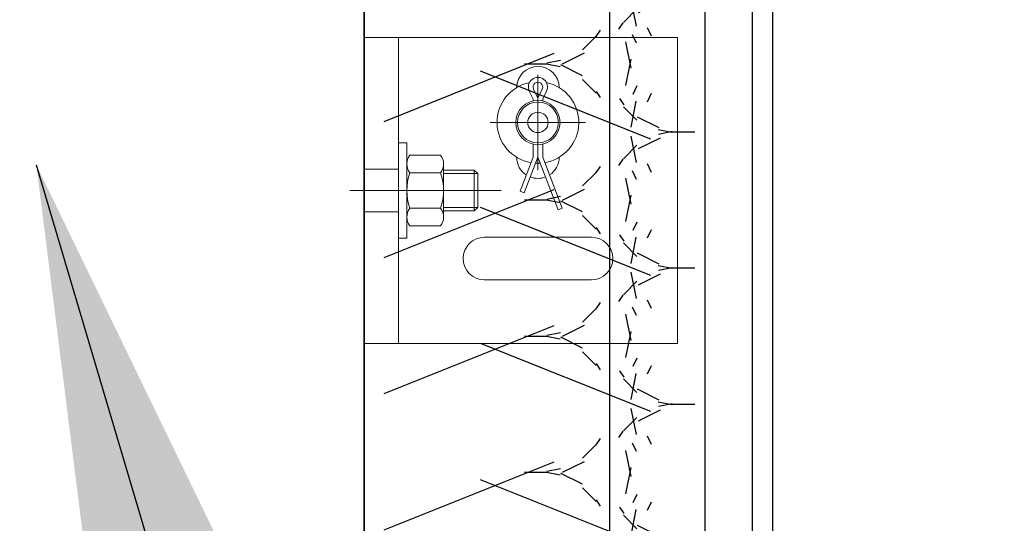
# Model space of a CAD drawing. Header units: millimetres. Extents: x -637441 to -130928, y -380379 to -53767.
# Tile 326 of 390: x -337573 to -337284, y -152739 to -152591. Entities that reach past the tile are written whole.
import ezdxf

# ---------------------------------------------------------------- set-up
doc = ezdxf.new("R2010")
doc.units = ezdxf.units.MM
doc.header["$LTSCALE"] = 10
doc.linetypes.add('GEN7', pattern=[13.75, 9.75, -1.5, 1, -1.5])
for name, color, linetype in [('AL_1', 187, 'Continuous'), ('AL_3', 7, 'Continuous'), ('CrossSectionsGlass', 4, 'Continuous'), ('SLABĚ', 7, 'Continuous')]:
    doc.layers.add(name, color=color, linetype=linetype)
for name, color, linetype, lineweight in [('CKTEXTY_MALE', 7, 'Continuous', 25), ('MB-inne', 8, 'Continuous', 9), ('MB-osie', 4, 'GEN7', 5)]:
    doc.layers.add(name, color=color, linetype=linetype, lineweight=lineweight)
doc.styles.get("Standard").update_dxf_attribs({"font": 'simplex.shx', "width": 0.8})
doc.dimstyles.new('normální', dxfattribs={"dimscale": 50, "dimtxt": 2.5, "dimasz": 2.5, "dimexe": 1.768, "dimexo": 5, "dimtad": 1, "dimrnd": 1, "dimtxsty": 'Standard', "dimblk1": 'OBLIQUE', "dimblk2": 'OBLIQUE', "dimsah": 1, "dimcen": 2.5, "dimdle": 1.8, "dimadec": 0, "dimazin": 0, "dimtfac": 1, "dimtix": 1, "dimtmove": 2, "dimatfit": 3, "dimfxl": 1, "dimarcsym": 0})

# ---------------------------------------------------------------- blocks, each defined once
blk = doc.blocks.new('*U807')
at = {"layer": 'AL_1'}
h = blk.add_hatch(dxfattribs=at)
h.set_pattern_fill('MINERAL WOOL', color=256, scale=100)
h.set_pattern_definition([(0, (-256.3881581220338, 1.821747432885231e-14), (0, 100), []), (68.1986, (-236.3881581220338, 25.00000000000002), (-40.00248974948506, -0.003720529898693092), [53.84999999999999, -53.84999999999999]), (111.8014, (-236.3881581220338, 25.00000000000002), (-40.00248974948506, 0.003720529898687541), [53.84999999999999, -53.84999999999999]), (90, (-236.3881581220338, 18.40000000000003), (-40, 2.449293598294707e-15), [6.600000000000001, -93.40000000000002]), (90, (-256.3881581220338, 75.00000000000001), (-40, 2.449293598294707e-15), [6.600000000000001, -93.40000000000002]), (11.3099, (-256.3881581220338, 1.821747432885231e-14), (-39.99996459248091, -1.655210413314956e-05), [7.84, -494.21, 7.84, -509.9000000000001]), (11.3099, (-256.3881581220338, 100), (-39.99996459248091, -1.655210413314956e-05), [7.84, -494.21, 7.84, -509.9000000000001]), (26.5651, (-248.6958581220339, 1.538500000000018), (-40.00003617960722, 1.063649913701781e-05), [2.75, -220.85]), (33.6901, (-246.2342581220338, 2.769300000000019), (-39.99998584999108, -2.267113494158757e-05), [2.218699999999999, -718.8914999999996]), (33.6901, (-246.2342581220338, 102.7693), (-39.99998584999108, -2.267113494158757e-05), [2.218699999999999, -718.8914999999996]), (33.6901, (-246.2342581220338, 202.7693000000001), (-39.99998584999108, -2.267113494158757e-05), [2.218699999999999, -718.8914999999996]), (33.6901, (-246.2342581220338, 302.7693000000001), (-39.99998584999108, -2.267113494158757e-05), [2.218699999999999, -718.8914999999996]), (45, (-244.3881581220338, 4.000000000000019), (-40.00004066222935, 0), [5.656900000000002, -277.1858000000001]), (45, (-244.3881581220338, 104), (-40.00004066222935, 0), [5.656900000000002, -277.1858000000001]), (63.43480000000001, (-240.3881581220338, 8.000000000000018), (-40.00003617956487, 5.91767340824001e-05), [7.155299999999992, -440.0581999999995]), (63.43480000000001, (-240.3881581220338, 108), (-40.00003617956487, 5.91767340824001e-05), [7.155299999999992, -440.0581999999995]), (63.43480000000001, (-240.3881581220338, 208.0000000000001), (-40.00003617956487, 5.91767340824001e-05), [7.155299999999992, -440.0581999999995]), (63.43480000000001, (-240.3881581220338, 308.0000000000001), (-40.00003617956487, 5.91767340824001e-05), [7.155299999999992, -440.0581999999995]), (78.6901, (-237.1881581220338, 14.40000000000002), (-39.99996459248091, 1.655210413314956e-05), [4.0793, -199.8815]), (78.6901, (-237.1881581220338, 114.4), (-39.99996459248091, 1.655210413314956e-05), [4.0793, -199.8815]), (168.6901, (-256.3881581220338, 1.821747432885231e-14), (-39.99996459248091, 1.655210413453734e-05), [7.84, -494.21, 7.84, -509.9000000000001]), (168.6901, (-256.3881581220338, 100), (-39.99996459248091, 1.655210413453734e-05), [7.84, -494.21, 7.84, -509.9000000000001]), (153.4349, (-264.0804581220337, 1.538500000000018), (-40.00003617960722, -1.063649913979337e-05), [2.75, -220.85]), (146.3099, (-266.5420581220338, 2.769300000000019), (-39.99998584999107, 2.267113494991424e-05), [2.2187, -718.8915]), (146.3099, (-266.5420581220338, 102.7693), (-39.99998584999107, 2.267113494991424e-05), [2.2187, -718.8915]), (146.3099, (-266.5420581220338, 202.7693000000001), (-39.99998584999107, 2.267113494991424e-05), [2.2187, -718.8915]), (146.3099, (-266.5420581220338, 302.7693000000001), (-39.99998584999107, 2.267113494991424e-05), [2.2187, -718.8915]), (135, (-268.3881581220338, 4.000000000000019), (-40.00004066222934, 2.775557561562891e-15), [5.656900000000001, -277.1858]), (135, (-268.3881581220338, 104), (-40.00004066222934, 2.775557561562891e-15), [5.656900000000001, -277.1858]), (116.5652, (-272.3881581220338, 8.000000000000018), (-40.00003617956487, -5.917673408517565e-05), [7.1553, -440.0582]), (116.5652, (-272.3881581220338, 108), (-40.00003617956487, -5.917673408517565e-05), [7.1553, -440.0582]), (116.5652, (-272.3881581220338, 208.0000000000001), (-40.00003617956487, -5.917673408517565e-05), [7.1553, -440.0582]), (116.5652, (-272.3881581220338, 308.0000000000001), (-40.00003617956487, -5.917673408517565e-05), [7.1553, -440.0582]), (101.3098999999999, (-275.5881581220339, 14.40000000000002), (-39.99996459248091, -1.655210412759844e-05), [4.079299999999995, -199.8814999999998]), (101.3098999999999, (-275.5881581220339, 114.4), (-39.99996459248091, -1.655210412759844e-05), [4.079299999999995, -199.8814999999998]), (333.4349, (-228.6958581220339, -1.538499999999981), (40.00003617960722, 1.063649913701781e-05), [2.75, -220.85]), (206.5651, (-284.0804581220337, -1.538499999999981), (40.00003617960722, -1.063649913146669e-05), [2.75, -220.85]), (326.3099, (-226.2342581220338, -2.769299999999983), (39.99998584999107, -2.267113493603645e-05), [2.2187, -718.8915]), (326.3099, (-226.2342581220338, -102.7693), (39.99998584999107, -2.267113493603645e-05), [2.2187, -718.8915]), (326.3099, (-226.2342581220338, -202.7693), (39.99998584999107, -2.267113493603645e-05), [2.2187, -718.8915]), (326.3099, (-226.2342581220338, -302.7693), (39.99998584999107, -2.267113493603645e-05), [2.2187, -718.8915]), (213.6901, (-286.5420581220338, -2.769299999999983), (39.99998584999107, 2.267113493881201e-05), [2.218699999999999, -718.8914999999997]), (213.6901, (-286.5420581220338, -102.7693), (39.99998584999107, 2.267113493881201e-05), [2.218699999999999, -718.8914999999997]), (213.6901, (-286.5420581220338, -202.7693), (39.99998584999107, 2.267113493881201e-05), [2.218699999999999, -718.8914999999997]), (213.6901, (-286.5420581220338, -302.7693), (39.99998584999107, 2.267113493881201e-05), [2.218699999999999, -718.8914999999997]), (315, (-224.3881581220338, -3.999999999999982), (40.00004066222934, -8.326672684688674e-15), [5.656900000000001, -277.1858]), (315, (-224.3881581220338, -104), (40.00004066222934, -8.326672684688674e-15), [5.656900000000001, -277.1858]), (225, (-288.3881581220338, -3.999999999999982), (40.00004066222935, -5.551115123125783e-15), [5.656900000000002, -277.1858000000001]), (225, (-288.3881581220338, -104), (40.00004066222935, -5.551115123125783e-15), [5.656900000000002, -277.1858000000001]), (296.5652000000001, (-220.3881581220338, -7.999999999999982), (40.00003617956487, 5.917673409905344e-05), [7.155300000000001, -440.0582000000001]), (296.5652000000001, (-220.3881581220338, -108), (40.00003617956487, 5.917673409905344e-05), [7.155300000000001, -440.0582000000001]), (296.5652000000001, (-220.3881581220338, -207.9999999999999), (40.00003617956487, 5.917673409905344e-05), [7.155300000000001, -440.0582000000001]), (296.5652000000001, (-220.3881581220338, -307.9999999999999), (40.00003617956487, 5.917673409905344e-05), [7.155300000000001, -440.0582000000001]), (243.4348, (-292.3881581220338, -7.999999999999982), (40.00003617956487, -5.917673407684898e-05), [7.1553, -440.0582]), (243.4348, (-292.3881581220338, -108), (40.00003617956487, -5.917673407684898e-05), [7.1553, -440.0582]), (243.4348, (-292.3881581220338, -207.9999999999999), (40.00003617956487, -5.917673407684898e-05), [7.1553, -440.0582]), (243.4348, (-292.3881581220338, -307.9999999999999), (40.00003617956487, -5.917673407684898e-05), [7.1553, -440.0582]), (281.3099, (-217.1881581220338, -14.39999999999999), (39.99996459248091, 1.655210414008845e-05), [4.079299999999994, -199.8814999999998]), (281.3099, (-217.1881581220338, -114.4), (39.99996459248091, 1.655210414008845e-05), [4.079299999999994, -199.8814999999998]), (258.6901, (-295.5881581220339, -14.39999999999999), (39.99996459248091, -1.655210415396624e-05), [4.0793, -199.8815]), (258.6901, (-295.5881581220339, -114.4), (39.99996459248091, -1.655210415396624e-05), [4.0793, -199.8815])])
h.paths.add_polyline_path([(-670.1381581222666, -99.99999999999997), (0, -100), (0, 0), (-670.1381581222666, 4.761618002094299e-14)])
at = {"layer": 'AL_3'}
blk.add_lwpolyline([(-670.1381581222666, -99.99999999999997), (0, -100), (0, 0), (-670.1381581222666, 4.761618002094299e-14)], close=True, dxfattribs=at)
blk = doc.blocks.new('80002122')
at = {"layer": 'MB-inne', "extrusion": (0, 1, 0)}
for p, q in [((-10, -45), (-10, 45)), ((0, 6.25), (-10, 6.25)), ((0, -6.25), (-10, -6.25))]:
    blk.add_line(p, q, dxfattribs=at)
at = {"layer": 'MB-inne'}
for p, q in [((-57.25001637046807, 20.00254033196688), (-44.75001637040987, 20.00254033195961)), ((-12.50001021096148, -14.00000913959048), (-12.49999999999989, 13.99999086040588)), ((-12.49999999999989, 13.99999086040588), (-10, 13.99998994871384)), ((-13.38859631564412, 10.39229618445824), (-22.41140731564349, 10.39229947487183)), ((-33.30214528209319, 4.999999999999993), (-32.30214647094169, 5.99999808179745)), ((-32.30214491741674, 5.99999808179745), (-32.30214929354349, -6.00000191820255)), ((-23.30000273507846, 5.999994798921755), (-32.30214491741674, 5.99999808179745)), ((-23.30000794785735, -7.794233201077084), (-23.30000226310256, 7.794223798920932)), ((-12.50000794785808, -7.794237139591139), (-12.50000226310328, 7.794219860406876)), ((-33.30214528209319, 4.999999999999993), (-33.30214892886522, -5.000000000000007)), ((-23.3000030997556, 4.999994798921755), (-33.30214528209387, 4.999998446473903)), ((-13.38859821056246, 5.1961441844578), (-22.41140921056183, 5.196147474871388)), ((-33.30214892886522, -5.000000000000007), (-32.30214774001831, -6.00000191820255)), ((-23.30000711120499, -5.000005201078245), (-33.3021468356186, -5.000001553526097)), ((-13.38860200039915, -5.196160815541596), (-22.41141300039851, -5.196157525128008)), ((-23.30000747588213, -6.000005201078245), (-32.30214929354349, -6.00000191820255)), ((-13.38860389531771, -10.39231381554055), (-22.41141489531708, -10.39231052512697)), ((-12.50001021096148, -14.00000913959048), (-10.00001021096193, -14.00001005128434))]:
    blk.add_line(p, q, dxfattribs=at)
for points in [[(-44.75018970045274, 30.24654670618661, 0.9925800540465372), (-57.2498430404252, 30.24654670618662)], [(-49.60001637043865, 26.34998076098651), (-49.60001637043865, 26.81503438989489), (-48.46669629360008, 29.22243664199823, 1.576033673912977), (-53.53333644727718, 29.22243664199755), (-52.40001637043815, 26.81503438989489), (-52.40001637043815, 26.34998076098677)], [(-57.24984304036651, 9.758533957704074, 0.2516613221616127), (-54.41042120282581, 4.567558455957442, 0.2516613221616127)], [(-47.58961153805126, 4.567558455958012, 0.2516613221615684), (-44.75018970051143, 9.758533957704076)], [(-53.23934793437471, 3.97002332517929, 0.1852975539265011), (-48.76068480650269, 3.970023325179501, 0.1852975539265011)]]:
    blk.add_lwpolyline(points, format="xyb", dxfattribs=at)
at = {"layer": 'MB-inne', "extrusion": (0, 0, -1)}
blk.add_lwpolyline([(52.26667640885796, 29.81873551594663, 1.576033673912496), (49.73335633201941, 29.81873551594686), (51.00001637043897, 27.12809207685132)], format="xyb", close=True, dxfattribs=at)
at = {"layer": 'MB-inne'}
blk.add_lwpolyline([(-52.40001637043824, 13.65509990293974), (-52.40001637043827, 9.815034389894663), (-58.14679308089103, -5.184965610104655), (-56.92598323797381, -5.652680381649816), (-51.00001637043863, 9.815034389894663), (-46.98964173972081, -0.6526803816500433), (-45.76883189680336, -0.1849656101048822), (-49.60001637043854, 9.815034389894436), (-49.60001637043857, 13.65509990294)], dxfattribs=at)
blk.add_lwpolyline([(-66.75001637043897, -26.25), (-35.25001637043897, -26.25, 0.9999999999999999), (-35.25001637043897, -13.75), (-66.75001637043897, -13.75, 0.9999999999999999)], format="xyb", close=True, dxfattribs=at)
blk.add_polyline3d([(-92, 45, 0), (0, 45, 0), (0, -45, 0), (-92, -45, 0)], close=True, dxfattribs=at)
at = {"layer": 'MB-inne', "extrusion": (0, 0, -1)}
for radius in [6.5, 6, 5.999999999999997, 3]:
    blk.add_circle((51.00001637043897, 20.00254033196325), radius, dxfattribs=at)
for start, end in [(279.7309131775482, 78.15659035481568), (101.8434096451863, 260.2690868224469), (266.7186793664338, 273.281320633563)]:
    blk.add_arc((51.00001637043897, 20.00254033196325), 12, start, end, dxfattribs=at)
at = {"layer": 'MB-inne'}
for centre, radius, start, end in [((-19.05757226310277, 7.794222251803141), 4.242431, 142.2365371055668, 217.7634211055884), ((-16.74243326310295, 7.794221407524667), 4.242431, 322.2365371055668, 37.76342110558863), ((-7.663175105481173, -1.090347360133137e-05), 15.636831, 160.5914131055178, 199.4085451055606), ((-28.1368361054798, -3.437196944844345e-06), 15.636831, 340.5914131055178, 19.40854510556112), ((-19.05757794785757, -7.794234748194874), 4.242431, 142.2365371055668, 217.7634211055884), ((-16.74243894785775, -7.794235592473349), 4.242431, 322.2365371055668, 37.76342110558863)]:
    blk.add_arc(centre, radius, start, end, dxfattribs=at)
at = {"layer": 'MB-osie'}
for p, q in [((-51.00001637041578, 6.002540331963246), (-51.00001637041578, 34.00254033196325)), ((-65.00001637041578, 20.00254033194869), (-37.00001637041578, 20.00254033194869))]:
    blk.add_line(p, q, dxfattribs=at)
blk.add_lwpolyline([(4.301029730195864, -1.4210854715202e-14), (-40.18613420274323, 0)], dxfattribs=at)
blk = doc.blocks.new('_OBLIQUE')
at = {"color": 0, "linetype": 'ByBlock'}
blk.add_line((-0.5, -0.5), (0.5, 0.5), dxfattribs=at)

msp = doc.modelspace()

# ---------------------------------------------------------------- linework, layer by layer
at = {"layer": 'CrossSectionsGlass', "color": 1}
for p, q in [((-337352.1016093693, -152835.2246074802), (-337352.1016093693, -148946.4003670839)), ((-337358.1016093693, -152835.2246074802), (-337358.1016093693, -152136.0700100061)), ((-337352.1016093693, -152835.2246074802), (-337352.1016093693, -152136.0700100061))]:
    msp.add_line(p, q, dxfattribs=at)

# ---------------------------------------------------------------- block references
at = {"layer": 'AL_3', "color": 7, "xscale": -1, "rotation": 90}
msp.add_blockref('*U807', (-337472.1016093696, -152820.7144756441), dxfattribs=at)

# ---------------------------------------------------------------- next in the draw order: linework, layer by layer
at = {"layer": 'CKTEXTY_MALE', "color": 7}
msp.add_circle((-337561.8347733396, -152476.1540194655), 613.6384885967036, dxfattribs=at)
at = {"layer": 'SLABĚ', "color": 6}
msp.add_line((-337472.1012807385, -152281.7147983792), (-337472.1016093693, -152881.7154556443), dxfattribs=at)

# ---------------------------------------------------------------- next in the draw order: block references
at = {"xscale": -1}
msp.add_blockref('80002122', (-337472.1016093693, -152640.7189965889), dxfattribs=at)

# ---------------------------------------------------------------- next in the draw order: leaders
at = {"layer": 'CKTEXTY_MALE', "color": 7}
msp.add_leader([(-337568.4614428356, -152633.1778558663), (-337374.8454965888, -153286.812472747), (-337292.341668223, -153295.0587214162)], dimstyle='normální', override={"dimgap": 0.625, "dimtad": 0}, dxfattribs=at)

doc.saveas('drawing.dxf')
